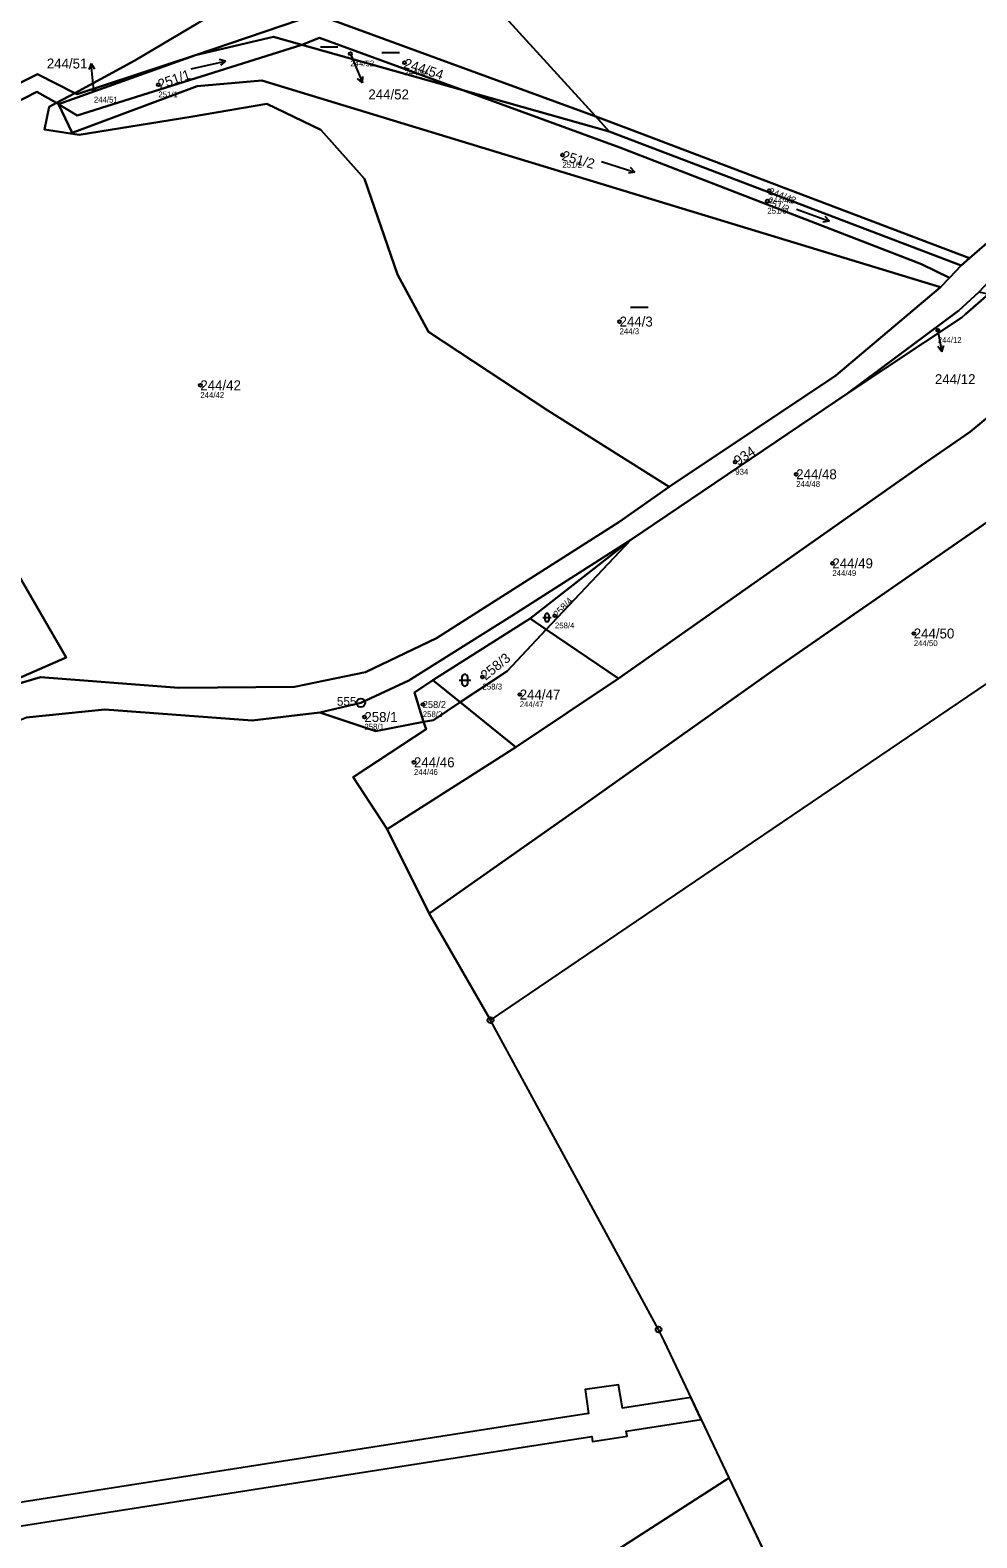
# Model space of a CAD drawing. Extents: x -734504 to -730695, y -1027923 to -1024502.
# Drawn here: x -732575.9 to -732413.6, y -1027016.3 to -1026758 of the extents above; entities that cross this region are included whole.
import ezdxf

# ---------------------------------------------------------------- set-up
doc = ezdxf.new("R2010")
doc.units = 0
for name, color, linetype in [('Definiční body', 7, 'Continuous'), ('Hranice parcel', 7, 'Continuous'), ('Parcelní čísla', 7, 'Continuous'), ('Polygon ku', 7, 'Continuous'), ('Polygon parcely', 7, 'Continuous'), ('Pop  PČ popisy', 7, 'Continuous'), ('Věcná břemena k části', 7, 'Continuous'), ('Značky bodu BP', 7, 'Continuous'), ('Značky kultur', 7, 'Continuous')]:
    doc.layers.add(name, color=color, linetype=linetype)

msp = doc.modelspace()

# ---------------------------------------------------------------- linework, layer by layer
at = {"layer": 'Definiční body'}
for centre in [(-732521.04, -1026762.04), (-732511.76, -1026763.58), (-732565, -1026768.25), (-732553.95, -1026767.35), (-732484.69, -1026779.4), (-732449.56, -1026787.27), (-732449.25, -1026785.5), (-732474.89, -1026807.92), (-732420.34, -1026809.42), (-732546.75, -1026818.84), (-732455.05, -1026831.99), (-732444.61, -1026834.08), (-732438.41, -1026849.35), (-732485.97, -1026858.33), (-732424.46, -1026861.36), (-732498.38, -1026868.8), (-732492, -1026871.82), (-732508.63, -1026873.53), (-732518.63, -1026875.67), (-732510.13, -1026883.43)]:
    msp.add_circle(centre, 0.25, dxfattribs=at)
at = {"layer": 'Hranice parcel'}
for p, q in [((-732547.59, -1026762.27), (-732534.2, -1026759.16)), ((-732534.2, -1026759.16), (-732529.38, -1026760.51)), ((-732529.38, -1026760.51), (-732501.75, -1026768.29)), ((-732571.05, -1026770.66), (-732547.59, -1026762.27)), ((-732568.28, -1026768.77), (-732558.01, -1026763.21)), ((-732571.4, -1026770.46), (-732568.28, -1026768.77)), ((-732501.75, -1026768.29), (-732476.65, -1026775.35)), ((-732571.4, -1026770.46), (-732572.67, -1026771.15)), ((-732571.05, -1026770.66), (-732571.4, -1026770.46)), ((-732478.97, -1026772.8), (-732476.65, -1026775.35)), ((-732476.65, -1026775.35), (-732416.33, -1026798.31)), ((-732414.88, -1026797.06), (-732416.33, -1026798.31)), ((-732416.33, -1026798.31), (-732418.34, -1026800.42)), ((-732418.34, -1026800.42), (-732419.9, -1026802.05)), ((-732472.93, -1026845.31), (-732435.74, -1026820.2)), ((-732490.2, -1026858.82), (-732472.93, -1026845.31)), ((-732472.93, -1026845.31), (-732487.48, -1026860.7)), ((-732506.91, -1026869.35), (-732490.2, -1026858.82)), ((-732487.48, -1026860.7), (-732490.2, -1026858.82)), ((-732475.05, -1026869.05), (-732487.48, -1026860.7)), ((-732502.19, -1026873.13), (-732506.91, -1026869.35)), ((-732492.66, -1026880.81), (-732475.05, -1026869.05)), ((-732497, -1026927.6), (-732411.8, -1026869.9)), ((-732492.66, -1026880.81), (-732502.19, -1026873.13)), ((-732514.7, -1026894.91), (-732492.66, -1026880.81)), ((-732507.55, -1026909.31), (-732514.7, -1026894.91)), ((-732497, -1026927.6), (-732507.55, -1026909.31)), ((-732468.2, -1026980.6), (-732497, -1026927.6)), ((-732467.27, -1026982.55), (-732468.2, -1026980.6)), ((-732456.08, -1027006.01), (-732467.27, -1026982.55)), ((-732442.84, -1027033.73), (-732456.08, -1027006.01))]:
    msp.add_line(p, q, dxfattribs=at)
for points in [[(-732221.5, -1026645.68), (-732262.01, -1026675.64), (-732297.91, -1026702.57), (-732333.07, -1026730.47), (-732370.24, -1026758.33), (-732414.88, -1026797.06)], [(-732558.01, -1026763.21), (-732512.38, -1026736.11), (-732478.97, -1026772.8)], [(-732547.59, -1026762.27), (-732526.9, -1026755.26), (-732478.97, -1026772.8)], [(-732571.05, -1026770.66), (-732567.87, -1026772.6), (-732529.38, -1026760.51)], [(-732501.75, -1026768.29), (-732526.34, -1026759.32), (-732529.38, -1026760.51)], [(-732547.59, -1026762.27), (-732567.87, -1026768.98), (-732568.28, -1026768.77)], [(-732615.69, -1026785.9), (-732574.68, -1026765.53), (-732568.28, -1026768.77)], [(-732614.07, -1026788.65), (-732574.79, -1026768.55), (-732571.4, -1026770.46)], [(-732419.9, -1026802.05), (-732536.19, -1026766.61), (-732547.28, -1026767.61), (-732568.75, -1026775.57), (-732571.05, -1026770.66)], [(-732418.34, -1026800.42), (-732423.13, -1026798.08), (-732474.86, -1026778.09), (-732501.75, -1026768.29)], [(-732572.67, -1026771.15), (-732573.47, -1026775.02), (-732567.52, -1026775.94), (-732548.4, -1026772.85), (-732535.33, -1026770.64), (-732526.12, -1026775.06), (-732518.64, -1026783.44), (-732512.98, -1026799.88), (-732507.66, -1026809.69), (-732487.17, -1026823.17), (-732466.4, -1026836.23)], [(-732478.97, -1026772.8), (-732473.17, -1026774.96), (-732421.52, -1026794.52), (-732414.88, -1026797.06)], [(-732584.41, -1026871.87), (-732569.73, -1026865.47), (-732598.04, -1026816.63), (-732614.07, -1026788.65)], [(-732419.9, -1026802.05), (-732437.83, -1026817.15), (-732466.4, -1026836.23)], [(-732435.74, -1026820.2), (-732416.73, -1026806.03), (-732413.29, -1026802.89)], [(-732435.74, -1026820.2), (-732416.22, -1026807.22), (-732415.56, -1026806.65), (-732411.65, -1026803.24)], [(-732475.05, -1026869.05), (-732423.27, -1026832.64), (-732414.76, -1026826.84), (-732399.51, -1026814.21), (-732391.45, -1026807.53)], [(-732507.55, -1026909.31), (-732480.94, -1026890.64), (-732447.88, -1026867.2), (-732403.8, -1026836.72), (-732379.9, -1026816.37), (-732373.9, -1026811.26)], [(-732466.4, -1026836.23), (-732475.02, -1026842.28), (-732506.27, -1026862.19), (-732518.46, -1026867.98), (-732530.63, -1026870.48), (-732550.42, -1026870.65), (-732574.16, -1026868.83), (-732584.41, -1026871.87)], [(-732526.27, -1026874.89), (-732519.24, -1026873.24), (-732511.04, -1026869.39), (-732493.38, -1026858.32), (-732472.93, -1026845.31)], [(-732487.48, -1026860.7), (-732494.18, -1026867.8), (-732502.19, -1026873.13)], [(-732508.47, -1026876.52), (-732510.03, -1026871.48), (-732506.91, -1026869.35)], [(-732583.66, -1026878.51), (-732576.59, -1026875.78), (-732563.13, -1026874.38), (-732537.89, -1026876.28), (-732526.27, -1026874.89)], [(-732508.47, -1026876.52), (-732516.65, -1026878.07), (-732526.27, -1026874.89)], [(-732502.19, -1026873.13), (-732506.79, -1026876.2), (-732508.47, -1026876.52)], [(-732514.7, -1026894.91), (-732520.55, -1026885.98), (-732508.04, -1026877.76), (-732508.47, -1026876.52)], [(-732635.4, -1027121.46), (-732547.22, -1027064.68), (-732484.48, -1027024.29), (-732456.08, -1027006.01)]]:
    msp.add_lwpolyline(points, dxfattribs=at)
at = {"layer": 'Polygon ku'}
msp.add_lwpolyline([(-732582.73, -1027138.96), (-732570.1, -1027132.9), (-732563.32, -1027128.76), (-732558.8, -1027126), (-732503.5, -1027089.8), (-732489.4, -1027076.7), (-732438.9, -1027042), (-732439.76, -1027040.19), (-732442.84, -1027033.73), (-732456.08, -1027006.01), (-732467.27, -1026982.55), (-732468.2, -1026980.6), (-732497, -1026927.6), (-732411.8, -1026869.9), (-732397.26, -1026858.92), (-732390.88, -1026854.1), (-732382.8, -1026848), (-732351.65, -1026822.12), (-732345.76, -1026817.24), (-732340.32, -1026812.72), (-732339.59, -1026812.12), (-732336.76, -1026809.76)], dxfattribs=at)
at = {"layer": 'Polygon parcely'}
for points in [[(-732569.73, -1026865.47), (-732598.04, -1026816.63), (-732614.07, -1026788.65), (-732615.69, -1026785.9), (-732623.49, -1026773.22), (-732649.36, -1026730.99), (-732684.86, -1026673.13), (-732711.79, -1026631.97), (-732721.49, -1026616.73), (-732733.16, -1026624.95), (-732754.11, -1026638.56), (-732733.16, -1026678.24), (-732706.02, -1026728.33), (-732688.4, -1026759.09), (-732667.97, -1026790.88), (-732648.6, -1026827.92), (-732632.55, -1026858.35), (-732616.62, -1026889.29), (-732584.41, -1026871.87)], [(-732478.97, -1026772.8), (-732512.38, -1026736.11), (-732558.01, -1026763.21), (-732568.28, -1026768.77), (-732567.87, -1026768.98), (-732547.59, -1026762.27), (-732526.9, -1026755.26)], [(-732501.75, -1026768.29), (-732476.65, -1026775.35), (-732478.97, -1026772.8), (-732526.9, -1026755.26), (-732547.59, -1026762.27), (-732534.2, -1026759.16), (-732529.38, -1026760.51), (-732526.34, -1026759.32)], [(-732529.38, -1026760.51), (-732534.2, -1026759.16), (-732547.59, -1026762.27), (-732571.05, -1026770.66), (-732567.87, -1026772.6)], [(-732423.13, -1026798.08), (-732474.86, -1026778.09), (-732501.75, -1026768.29), (-732529.38, -1026760.51), (-732567.87, -1026772.6), (-732571.05, -1026770.66), (-732568.75, -1026775.57), (-732547.28, -1026767.61), (-732536.19, -1026766.61), (-732419.9, -1026802.05), (-732418.34, -1026800.42)], [(-732529.38, -1026760.51), (-732501.75, -1026768.29), (-732526.34, -1026759.32)], [(-732547.59, -1026762.27), (-732567.87, -1026768.98), (-732568.28, -1026768.77), (-732571.4, -1026770.46), (-732571.05, -1026770.66)], [(-732571.4, -1026770.46), (-732568.28, -1026768.77), (-732574.68, -1026765.53), (-732615.69, -1026785.9), (-732614.07, -1026788.65), (-732574.79, -1026768.55)], [(-732584.41, -1026871.87), (-732574.16, -1026868.83), (-732550.42, -1026870.65), (-732530.63, -1026870.48), (-732518.46, -1026867.98), (-732506.27, -1026862.19), (-732475.02, -1026842.28), (-732466.4, -1026836.23), (-732487.17, -1026823.17), (-732507.66, -1026809.69), (-732512.98, -1026799.88), (-732518.64, -1026783.44), (-732526.12, -1026775.06), (-732535.33, -1026770.64), (-732548.4, -1026772.85), (-732567.52, -1026775.94), (-732573.47, -1026775.02), (-732572.67, -1026771.15), (-732571.4, -1026770.46), (-732574.79, -1026768.55), (-732614.07, -1026788.65), (-732598.04, -1026816.63), (-732569.73, -1026865.47)], [(-732572.67, -1026771.15), (-732573.47, -1026775.02), (-732567.52, -1026775.94), (-732548.4, -1026772.85), (-732535.33, -1026770.64), (-732526.12, -1026775.06), (-732518.64, -1026783.44), (-732512.98, -1026799.88), (-732507.66, -1026809.69), (-732487.17, -1026823.17), (-732466.4, -1026836.23), (-732437.83, -1026817.15), (-732419.9, -1026802.05), (-732536.19, -1026766.61), (-732547.28, -1026767.61), (-732568.75, -1026775.57), (-732571.05, -1026770.66), (-732571.4, -1026770.46)], [(-732418.34, -1026800.42), (-732416.33, -1026798.31), (-732476.65, -1026775.35), (-732501.75, -1026768.29), (-732474.86, -1026778.09), (-732423.13, -1026798.08)], [(-732476.65, -1026775.35), (-732416.33, -1026798.31), (-732414.88, -1026797.06), (-732421.52, -1026794.52), (-732473.17, -1026774.96), (-732478.97, -1026772.8)], [(-732391.45, -1026807.53), (-732411.65, -1026803.24), (-732415.56, -1026806.65), (-732416.22, -1026807.22), (-732435.74, -1026820.2), (-732472.93, -1026845.31), (-732487.48, -1026860.7), (-732475.05, -1026869.05), (-732423.27, -1026832.64), (-732414.76, -1026826.84), (-732399.51, -1026814.21)], [(-732413.29, -1026802.89), (-732416.73, -1026806.03), (-732435.74, -1026820.2), (-732416.22, -1026807.22), (-732415.56, -1026806.65), (-732411.65, -1026803.24)], [(-732379.9, -1026816.37), (-732373.9, -1026811.26), (-732391.45, -1026807.53), (-732399.51, -1026814.21), (-732414.76, -1026826.84), (-732423.27, -1026832.64), (-732475.05, -1026869.05), (-732492.66, -1026880.81), (-732514.7, -1026894.91), (-732507.55, -1026909.31), (-732480.94, -1026890.64), (-732447.88, -1026867.2), (-732403.8, -1026836.72)], [(-732390.88, -1026854.1), (-732382.8, -1026848), (-732351.65, -1026822.12), (-732345.76, -1026817.24), (-732373.9, -1026811.26), (-732379.9, -1026816.37), (-732403.8, -1026836.72), (-732447.88, -1026867.2), (-732480.94, -1026890.64), (-732507.55, -1026909.31), (-732497, -1026927.6), (-732411.8, -1026869.9), (-732397.26, -1026858.92)], [(-732490.2, -1026858.82), (-732472.93, -1026845.31), (-732493.38, -1026858.32), (-732511.04, -1026869.39), (-732519.24, -1026873.24), (-732526.27, -1026874.89), (-732516.65, -1026878.07), (-732508.47, -1026876.52), (-732510.03, -1026871.48), (-732506.91, -1026869.35)], [(-732487.48, -1026860.7), (-732472.93, -1026845.31), (-732490.2, -1026858.82)], [(-732490.2, -1026858.82), (-732506.91, -1026869.35), (-732502.19, -1026873.13), (-732494.18, -1026867.8), (-732487.48, -1026860.7)], [(-732502.19, -1026873.13), (-732492.66, -1026880.81), (-732475.05, -1026869.05), (-732487.48, -1026860.7), (-732494.18, -1026867.8)], [(-732506.91, -1026869.35), (-732510.03, -1026871.48), (-732508.47, -1026876.52), (-732506.79, -1026876.2), (-732502.19, -1026873.13)], [(-732508.47, -1026876.52), (-732508.04, -1026877.76), (-732520.55, -1026885.98), (-732514.7, -1026894.91), (-732492.66, -1026880.81), (-732502.19, -1026873.13), (-732506.79, -1026876.2)], [(-732456.08, -1027006.01), (-732484.48, -1027024.29), (-732547.22, -1027064.68), (-732635.4, -1027121.46), (-732610.64, -1027123.38), (-732562.48, -1027125.5), (-732530.06, -1027102.61), (-732502.63, -1027083.22), (-732480.22, -1027064.76), (-732442.17, -1027040.78), (-732439.76, -1027040.19), (-732442.84, -1027033.73)]]:
    msp.add_lwpolyline(points, close=True, dxfattribs=at)
for points in [[(-732649.36, -1026730.99), (-732623.49, -1026773.22), (-732615.69, -1026785.9), (-732574.68, -1026765.53), (-732568.28, -1026768.77), (-732558.01, -1026763.21), (-732512.38, -1026736.11), (-732478.97, -1026772.8), (-732473.17, -1026774.96), (-732421.52, -1026794.52), (-732414.88, -1026797.06), (-732370.24, -1026758.33), (-732333.07, -1026730.47)], [(-732333.07, -1026730.47), (-732370.24, -1026758.33), (-732414.88, -1026797.06), (-732416.33, -1026798.31), (-732418.34, -1026800.42), (-732419.9, -1026802.05), (-732437.83, -1026817.15), (-732466.4, -1026836.23), (-732475.02, -1026842.28), (-732506.27, -1026862.19), (-732518.46, -1026867.98), (-732530.63, -1026870.48), (-732550.42, -1026870.65), (-732574.16, -1026868.83), (-732584.41, -1026871.87)], [(-732576.59, -1026875.78), (-732563.13, -1026874.38), (-732537.89, -1026876.28), (-732526.27, -1026874.89), (-732519.24, -1026873.24), (-732511.04, -1026869.39), (-732493.38, -1026858.32), (-732472.93, -1026845.31), (-732435.74, -1026820.2), (-732416.73, -1026806.03), (-732413.29, -1026802.89), (-732409.8, -1026799.2), (-732366.35, -1026761.37), (-732330.07, -1026733.67)], [(-732635.4, -1027121.46), (-732547.22, -1027064.68), (-732484.48, -1027024.29), (-732456.08, -1027006.01), (-732467.27, -1026982.55), (-732468.2, -1026980.6), (-732497, -1026927.6), (-732507.55, -1026909.31), (-732514.7, -1026894.91), (-732520.55, -1026885.98), (-732508.04, -1026877.76), (-732508.47, -1026876.52), (-732516.65, -1026878.07), (-732526.27, -1026874.89), (-732537.89, -1026876.28), (-732563.13, -1026874.38), (-732576.59, -1026875.78)]]:
    msp.add_lwpolyline(points, dxfattribs=at)
at = {"layer": 'Pop  PČ popisy'}
for p, q in [((-732565.47, -1026763.71), (-732565.87, -1026764.75)), ((-732565.16, -1026766.69), (-732565.47, -1026763.71)), ((-732565.47, -1026763.71), (-732564.87, -1026764.65)), ((-732521.04, -1026762.04), (-732520.11, -1026764.26)), ((-732520.11, -1026764.26), (-732518.94, -1026767.02)), ((-732518.94, -1026767.02), (-732519.79, -1026766.3)), ((-732518.94, -1026767.02), (-732518.87, -1026765.91)), ((-732565, -1026768.25), (-732565.16, -1026766.69)), ((-732420.34, -1026809.42), (-732420.2, -1026810.16)), ((-732420.2, -1026810.16), (-732419.63, -1026813.11)), ((-732419.63, -1026813.11), (-732420.31, -1026812.22)), ((-732419.63, -1026813.11), (-732419.33, -1026812.03))]:
    msp.add_line(p, q, dxfattribs=at)
at = {"layer": 'Věcná břemena k části'}
msp.add_lwpolyline([(-732629.58, -1027022.4), (-732491.42, -1027000.79), (-732479.62, -1026998.96), (-732479.5, -1026999.8), (-732473.61, -1026998.9), (-732473.75, -1026998.04), (-732460.88, -1026996.04), (-732462.67, -1026992.26), (-732474.4, -1026994.09), (-732475.05, -1026990.11), (-732480.81, -1026990.89), (-732480.21, -1026994.99), (-732492.04, -1026996.83), (-732630.2, -1027018.44), (-732737.31, -1027034.82), (-732776.33, -1027040.98), (-732774.12, -1027044.68), (-732736.69, -1027038.78)], close=True, dxfattribs=at)
at = {"layer": 'Značky bodu BP'}
for centre, radius in [((-732519.24, -1026873.24), 0.75), ((-732519.24, -1026873.24), 0.03), ((-732497, -1026927.6), 0.5), ((-732497, -1026927.6), 0.0303), ((-732468.2, -1026980.6), 0.5), ((-732468.2, -1026980.6), 0.0303)]:
    msp.add_circle(centre, radius, dxfattribs=at)
at = {"layer": 'Značky kultur'}
for p, q in [((-732526.17, -1026760.84), (-732523.17, -1026760.84)), ((-732548.3, -1026764.64), (-732542.46, -1026763.29)), ((-732542.46, -1026763.29), (-732543.52, -1026763.02)), ((-732542.46, -1026763.29), (-732543.3, -1026764)), ((-732515.62, -1026761.84), (-732512.62, -1026761.84)), ((-732477.97, -1026780.47), (-732472.26, -1026782.32)), ((-732472.26, -1026782.32), (-732473.04, -1026781.54)), ((-732472.26, -1026782.32), (-732473.35, -1026782.49)), ((-732444.57, -1026788.69), (-732438.93, -1026790.74)), ((-732438.93, -1026790.74), (-732440.02, -1026790.88)), ((-732438.93, -1026790.74), (-732439.67, -1026789.94)), ((-732473.01, -1026805.45), (-732470.01, -1026805.45)), ((-732488.03, -1026858.63), (-732486.63, -1026858.63)), ((-732487.68, -1026858.28), (-732487.68, -1026858.98)), ((-732486.98, -1026858.98), (-732486.98, -1026858.28)), ((-732502.41, -1026869.37), (-732500.41, -1026869.37)), ((-732501.91, -1026868.87), (-732501.91, -1026869.87)), ((-732500.91, -1026869.87), (-732500.91, -1026868.87))]:
    msp.add_line(p, q, dxfattribs=at)
for centre, radius, start, end in [((-732487.33, -1026858.28), 0.35, 0, 180), ((-732487.33, -1026858.98), 0.35, 180, 359.9879), ((-732501.41, -1026868.87), 0.5, 0, 180), ((-732501.41, -1026869.87), 0.5, 180, 359.9879)]:
    msp.add_arc(centre, radius, start, end, dxfattribs=at)

# ---------------------------------------------------------------- texts
at = {"layer": 'Definiční body'}
for s, p in [('244/52', (-732521.04, -1026764.2)), ('244/54', (-732511.76, -1026765.74)), ('251/1', (-732553.95, -1026769.51)), ('244/51', (-732565, -1026770.41)), ('251/2', (-732484.69, -1026781.56)), ('244/43', (-732449.25, -1026787.66)), ('251/3', (-732449.56, -1026789.43)), ('244/3', (-732474.89, -1026810.08)), ('244/12', (-732420.34, -1026811.58)), ('244/42', (-732546.75, -1026821)), ('934', (-732455.05, -1026834.15)), ('244/48', (-732444.61, -1026836.24)), ('244/49', (-732438.41, -1026851.51)), ('258/4', (-732485.97, -1026860.49)), ('244/50', (-732424.46, -1026863.52)), ('258/3', (-732498.38, -1026870.96)), ('258/2', (-732508.63, -1026875.69)), ('244/47', (-732492, -1026873.98)), ('258/1', (-732518.63, -1026877.83)), ('244/46', (-732510.13, -1026885.59))]:
    msp.add_text(s, height=1, dxfattribs=at).set_placement(p)
at = {"layer": 'Parcelní čísla'}
for s, height, p in [('244/51', 1.7, (-732573.07, -1026764.56)), ('244/52', 1.7, (-732517.95, -1026769.86)), ('244/3', 1.7, (-732474.89, -1026808.77)), ('244/42', 1.7, (-732546.75, -1026819.69)), ('244/12', 1.7, (-732420.83, -1026818.64)), ('244/48', 1.7, (-732444.61, -1026834.93)), ('244/49', 1.7, (-732438.41, -1026850.2)), ('244/50', 1.7, (-732424.46, -1026862.21)), ('244/47', 1.7, (-732492, -1026872.67)), ('258/1', 1.7, (-732518.63, -1026876.52)), ('258/2', 1.19, (-732508.63, -1026874.12)), ('244/46', 1.7, (-732510.13, -1026884.28))]:
    msp.add_text(s, height=height, dxfattribs=at).set_placement(p)
for s, height, rotation, p in [('244/54', 1.7, 342, (-732512.02, -1026764.39)), ('251/1', 1.7, 19, (-732553.67, -1026768.15)), ('251/2', 1.7, 344, (-732484.92, -1026780.22)), ('251/3', 1.19, 338, (-732449.78, -1026787.82)), ('244/43', 1.19, 339, (-732449.46, -1026786.06)), ('934', 1.7, 34, (-732454.57, -1026832.69)), ('258/4', 1.19, 46, (-732485.54, -1026858.74)), ('258/3', 1.7, 39, (-732497.84, -1026869.46))]:
    msp.add_text(s, height=height, rotation=rotation, dxfattribs=at).set_placement(p)
at = {"layer": 'Značky bodu BP'}
msp.add_text('555', height=1.5, dxfattribs=at).set_placement((-732523.34, -1026873.74))

doc.saveas('drawing.dxf')
